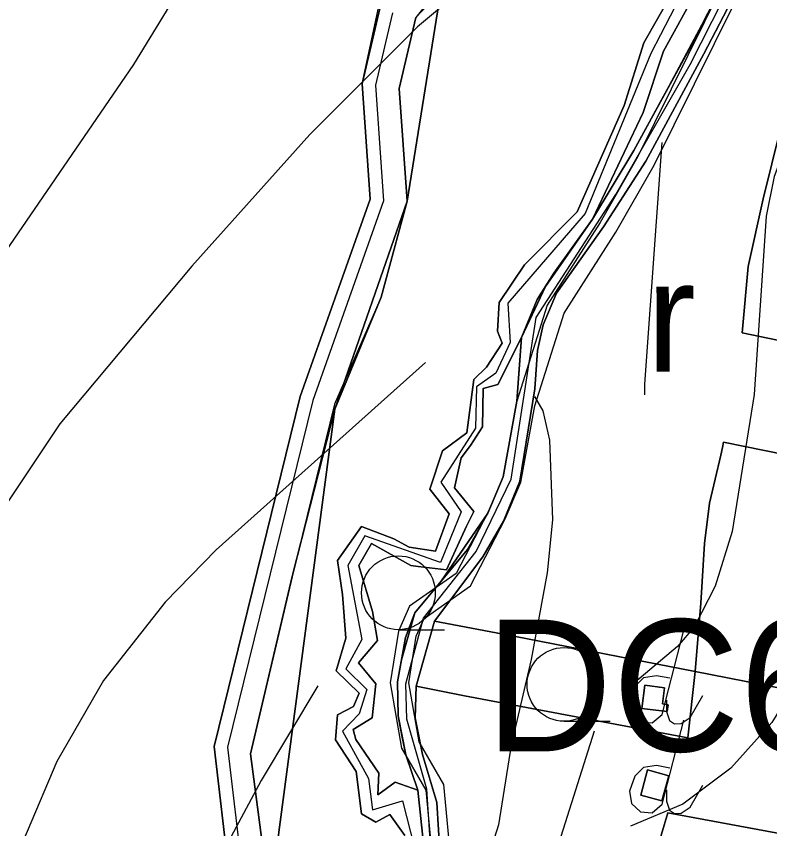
# Model space of a CAD drawing. Extents: x -1900516 to -575031, y -3809306 to -1157387.
# Drawn here: x -577832 to -577689.1, y -1161109.9 to -1160955.8 of the extents above; entities that cross this region are included whole.
import ezdxf

# ---------------------------------------------------------------- set-up
doc = ezdxf.new("R2010")
doc.units = 0
for name, color, linetype in [('01_PARCELY_NÁVRH_PC', 7, 'Continuous'), ('01_VRSTEVNICE', 7, 'Continuous'), ('02_KULTURY STAV', 7, 'Continuous'), ('03_PC_NÁVRH', 7, 'Continuous'), ('03_PC_POPIS_STAV', 7, 'Continuous'), ('03_PC_STAV', 7, 'Continuous'), ('04_ZPF_OP_ORGAN', 7, 'Continuous'), ('05_VHO_V_TOK', 7, 'Continuous'), ('06_CHR_ÚZEMÍ', 7, 'Continuous'), ('06_ÚSES_BK', 7, 'Continuous')]:
    doc.layers.add(name, color=color, linetype=linetype)

msp = doc.modelspace()

# ---------------------------------------------------------------- linework, layer by layer
at = {"layer": '01_PARCELY_NÁVRH_PC'}
for points in [[(-577695.17, -1160944.01), (-577714.13, -1160982.4), (-577721.3, -1160994.9), (-577731.31, -1161010.6), (-577737.08, -1161028.81), (-577739.67, -1161043.16), (-577742.44, -1161049.64), (-577748.59, -1161061.48), (-577757.47, -1161067.72), (-577759.53, -1161072.42), (-577761.12, -1161082.26), (-577758.97, -1161094.65), (-577754.35, -1161102.63), (-577753.04, -1161116.68)], [(-577749.5, -1161116.98), (-577750.94, -1161101.54), (-577755.63, -1161093.44), (-577757.57, -1161082.24), (-577756.15, -1161073.41), (-577754.66, -1161070.02), (-577745.88, -1161063.85), (-577739.28, -1161051.14), (-577736.3, -1161044.17), (-577733.68, -1161029.65), (-577728.11, -1161012.09), (-577718.3, -1160996.71), (-577711.04, -1160984.05), (-577691.97, -1160945.45)], [(-577751.28, -1160949.74), (-577756.25, -1160956.01), (-577759.42, -1160969.5), (-577757.88, -1160990.86), (-577762.84, -1161009.04), (-577771.6, -1161030.33), (-577779.44, -1161061.03), (-577787.61, -1161095.72), (-577784.52, -1161119.3)], [(-577791.65, -1161118.7), (-577794.47, -1161094.29), (-577778.17, -1161027.94), (-577764.92, -1160990.46), (-577766.4, -1160968.6), (-577763.3, -1160954.16)]]:
    msp.add_lwpolyline(points, dxfattribs=at)
at = {"layer": '01_VRSTEVNICE'}
for points in [[(-577634.86, -1160865.48), (-577633.6, -1160877.36), (-577633.74, -1160886.59), (-577635.56, -1160900.01), (-577637.51, -1160906.72), (-577640.52, -1160913.35), (-577646.18, -1160924.62), (-577661.42, -1160946.99), (-577667.71, -1160958.18), (-577674.01, -1160973.84), (-577677.36, -1160987.26), (-577679, -1160996.6), (-577679.74, -1161011.59), (-577678.9, -1161058.57), (-577679.74, -1161066.96), (-577681.7, -1161076.75), (-577684.91, -1161083.6), (-577688.69, -1161089.75), (-577696.52, -1161098.42), (-577705.61, -1161105.27), (-577715.53, -1161109.46)], [(-577778.31, -1160913.43), (-577809.77, -1160964.89), (-577864.58, -1161044.87), (-577871.85, -1161057.17), (-577883.88, -1161081.78), (-577887.51, -1161091.01), (-577891.01, -1161103.31), (-577893.81, -1161118.69), (-577894.56, -1161124.2), (-577894.22, -1161131), (-577893.25, -1161143.3), (-577889.75, -1161170.15), (-577889.61, -1161186.92), (-577892.27, -1161200.35), (-577899.68, -1161223.14), (-577910.72, -1161272.77), (-577914.36, -1161285.08), (-577920.09, -1161301.44)], [(-577706.53, -1160925.08), (-577711.62, -1160926.72), (-577720.01, -1160930.77), (-577738.88, -1160943.5), (-577755.94, -1160957.76), (-577776.36, -1160978.17), (-577798.73, -1161003.2), (-577823.76, -1161033.12), (-577847.67, -1161068.92), (-577859.69, -1161091.29), (-577865.14, -1161104.71), (-577868.78, -1161118.13), (-577871.3, -1161136.03), (-577875.35, -1161207.62), (-577878.84, -1161231.11), (-577882.2, -1161244.53), (-577887.23, -1161257.95), (-577902.75, -1161306.75)], [(-577681, -1160962.23), (-577683.23, -1160972.72), (-577688.27, -1160986.14), (-577689.81, -1160993.69), (-577692.04, -1161027.53), (-577696.24, -1161053.53), (-577699.45, -1161063.88), (-577703.4, -1161071.54), (-577706.59, -1161075.35), (-577715.07, -1161082.51)], [(-577709.6, -1160979.71), (-577712.88, -1161025.57), (-577712.85, -1161027.61)], [(-577754.42, -1161021.46), (-577794.11, -1161057.03), (-577803.76, -1161066.96), (-577815.51, -1161081.78), (-577824.32, -1161097.16), (-577835.64, -1161123.73), (-577843.05, -1161146.66), (-577846.96, -1161164.83), (-577849.96, -1161185.03), (-577851.02, -1161205.1), (-577850.88, -1161243.41), (-577853.54, -1161265.78), (-577856.05, -1161279.21), (-577861.65, -1161299.34), (-577865.98, -1161310.53), (-577870.73, -1161319.05)], [(-577733.74, -1161027.93), (-577732.17, -1161030.6), (-577730.91, -1161036.2), (-577730.35, -1161051.3), (-577731.33, -1161061.36), (-577734.36, -1161077.79), (-577738.19, -1161094.08), (-577740.56, -1161109.18), (-577746.16, -1161126.94)], [(-577774.83, -1161082.79), (-577785.58, -1161100.79), (-577796.49, -1161121.21), (-577804.18, -1161134.07), (-577813.13, -1161154.77), (-577819.84, -1161176.3), (-577822.08, -1161188.04), (-577824.18, -1161211.25), (-577824.18, -1161246.49), (-577823.34, -1161267.32)], [(-577722.39, -1161091.43), (-577735.81, -1161133.79), (-577743.64, -1161155.04), (-577752.03, -1161180.77), (-577756.92, -1161201.75), (-577757.9, -1161210.13), (-577758.32, -1161231.11), (-577756.78, -1161256.28), (-577756.64, -1161268.86), (-577757.76, -1161277.25), (-577764.75, -1161302.83), (-577770.76, -1161330.1), (-577772.59, -1161347.9), (-577772.74, -1161363.53)]]:
    msp.add_lwpolyline(points, dxfattribs=at)
at = {"layer": '02_KULTURY STAV'}
for points in [[(-577758.36, -1161111.21), (-577761.15, -1161107.2), (-577763.85, -1161108.7), (-577766.54, -1161107.08), (-577767.56, -1161099.03), (-577771.46, -1161093.05), (-577771.11, -1161088.33), (-577768.05, -1161086.72), (-577767.02, -1161084.18), (-577771.34, -1161079.96), (-577769.55, -1161073.73), (-577770.18, -1161065.48), (-577771.12, -1161059.02), (-577766.56, -1161052.57), (-577760.43, -1161054.89), (-577757.51, -1161056.49), (-577752.5, -1161057.23), (-577749.95, -1161050.18), (-577753.56, -1161045.49), (-577751.2, -1161038.24), (-577746.58, -1161034.83), (-577745.26, -1161024.68), (-577742.83, -1161022.36), (-577739.84, -1161017.76), (-577740.76, -1161015.51), (-577740.41, -1161010.07), (-577735.64, -1161002.92), (-577725.66, -1160992.85), (-577716.71, -1160972.67), (-577712.97, -1160960.84), (-577700.02, -1160938)], [(-577700.02, -1160938), (-577712.97, -1160960.84), (-577716.71, -1160972.67), (-577725.66, -1160992.85), (-577735.64, -1161002.92), (-577740.41, -1161010.07), (-577740.76, -1161015.51), (-577739.84, -1161017.76), (-577742.83, -1161022.36), (-577745.26, -1161024.68), (-577746.58, -1161034.83), (-577751.2, -1161038.24), (-577753.56, -1161045.49), (-577749.95, -1161050.18), (-577752.5, -1161057.23), (-577757.51, -1161056.49), (-577760.43, -1161054.89), (-577766.56, -1161052.57), (-577771.12, -1161059.02), (-577770.18, -1161065.48), (-577769.55, -1161073.73), (-577771.34, -1161079.96), (-577767.02, -1161084.18), (-577768.05, -1161086.72), (-577771.11, -1161088.33), (-577771.46, -1161093.05), (-577767.56, -1161099.03), (-577766.54, -1161107.08), (-577763.85, -1161108.7), (-577761.15, -1161107.2), (-577758.36, -1161111.21)], [(-577697.62, -1160941.2), (-577709.28, -1160962.39), (-577713.13, -1160974.02), (-577722.74, -1160994.27), (-577730.08, -1161004.54), (-577733.24, -1161009.52), (-577736.21, -1161016.69), (-577740.67, -1161025.65), (-577743.44, -1161026.41), (-577743.6, -1161033.69), (-577745.89, -1161037.21), (-577747.65, -1161039.56), (-577748.91, -1161045.26), (-577745.24, -1161049.7), (-577746.64, -1161052.52), (-577750.43, -1161060.81), (-577755.77, -1161060.15), (-577757.19, -1161059.99), (-577764.62, -1161055.81), (-577767.04, -1161059.96), (-577764.49, -1161068.7), (-577763.53, -1161074.21), (-577767.13, -1161078.42), (-577763.86, -1161082.43), (-577764.55, -1161088.9), (-577768.11, -1161091.11), (-577767.64, -1161092.99), (-577763.26, -1161099.35), (-577763.48, -1161103.51), (-577760.16, -1161101.11), (-577755.86, -1161102.57), (-577754.82, -1161112.15)], [(-577694.93, -1160943.56), (-577704.43, -1160962.06), (-577714.9, -1160981.23), (-577722.74, -1160994.27), (-577713.13, -1160974.02), (-577709.28, -1160962.39), (-577697.62, -1160941.2)], [(-577754.82, -1161112.15), (-577755.86, -1161102.57), (-577758.16, -1161095.91), (-577759.61, -1161088.51), (-577759.75, -1161082.06), (-577758.21, -1161073.62), (-577756.44, -1161068.98), (-577746.45, -1161056.95), (-577742.56, -1161050.07), (-577739.67, -1161043.16), (-577737.08, -1161028.81), (-577736.21, -1161016.69), (-577733.24, -1161009.52), (-577730.08, -1161004.54), (-577722.74, -1160994.27), (-577714.9, -1160981.23), (-577704.43, -1160962.06), (-577694.93, -1160943.56)], [(-577692.72, -1160945.77), (-577701.62, -1160962.87), (-577712.61, -1160983.27), (-577720.63, -1160995.69), (-577729.54, -1161008.31), (-577732.09, -1161014.31), (-577733.19, -1161019.17), (-577733.69, -1161026.43), (-577736.52, -1161043.97), (-577739.64, -1161051.54), (-577743.52, -1161058.3), (-577752.73, -1161070.55), (-577756.2, -1161082.85), (-577756.35, -1161088.9), (-577754.97, -1161095.86), (-577752.27, -1161104.96), (-577751.63, -1161115.29)], [(-577655.25, -1161045.25), (-577697.88, -1161036.59), (-577698.08, -1161037.61), (-577698.41, -1161039.03), (-577700.53, -1161048.17), (-577701.51, -1161055.83), (-577702.19, -1161067.12), (-577703.29, -1161080.07), (-577737.33, -1161073.43), (-577752.73, -1161070.55), (-577743.52, -1161058.3), (-577739.64, -1161051.54), (-577736.52, -1161043.97), (-577733.69, -1161026.43), (-577733.19, -1161019.17), (-577732.09, -1161014.31), (-577729.54, -1161008.31), (-577720.63, -1160995.69), (-577712.61, -1160983.27), (-577701.62, -1160962.87), (-577692.72, -1160945.77)], [(-577751.28, -1160949.74), (-577757.88, -1160990.86), (-577771.6, -1161030.33), (-577785.42, -1161134.49), (-577818.61, -1161188.76), (-577823.1, -1161221.78), (-577814.75, -1161271.33), (-577826.04, -1161270.33), (-577828.91, -1161270.07), (-577971.47, -1161268.93)], [(-577785.42, -1161134.49), (-577771.6, -1161030.33), (-577757.88, -1160990.86), (-577751.28, -1160949.74)], [(-577677.33, -1160949.35), (-577681.35, -1160959.12), (-577682.4, -1160962.61), (-577682.41, -1160962.66), (-577686.29, -1160977.29), (-577687.07, -1160977.11), (-577690.39, -1160990.4), (-577693.19, -1161003.22), (-577694.32, -1161015.86), (-577644.69, -1161026.14), (-577606.56, -1161031.28), (-577590.72, -1161032.28), (-577570.48, -1161033.96), (-577514.22, -1161038.28)], [(-577759.55, -1161072.15), (-577750.8, -1161072.15)], [(-577708.08, -1161081.38), (-577710.58, -1161080.9), (-577713.08, -1161081.3), (-577714.7, -1161082.91), (-577715.74, -1161085.74), (-577715.34, -1161088.08), (-577713.65, -1161089.69), (-577711.39, -1161089.85), (-577709.53, -1161088.24), (-577705.42, -1161072.27)], [(-577751.63, -1161115.29), (-577752.27, -1161104.96), (-577754.97, -1161095.86), (-577756.35, -1161088.9), (-577756.2, -1161082.85), (-577747.01, -1161084.72), (-577704.63, -1161092.64), (-577703.29, -1161080.07), (-577677.81, -1161085.09), (-577610.97, -1161098.04), (-577597.17, -1161099.22), (-577543.29, -1161105.01)], [(-577708.72, -1161085.5), (-577708.72, -1161087.67), (-577708.16, -1161089.37), (-577707.19, -1161090.01), (-577705.9, -1161089.93), (-577704.21, -1161088.8), (-577701.79, -1161084.61)], [(-577728.13, -1161089.53), (-577719.38, -1161089.53)], [(-577728.13, -1161089.53), (-577719.38, -1161089.53)], [(-577708.08, -1161098.41), (-577710.58, -1161097.93), (-577713.08, -1161098.33), (-577714.7, -1161099.94), (-577715.74, -1161102.77), (-577715.34, -1161105.11), (-577713.65, -1161106.72), (-577711.39, -1161106.88), (-577709.53, -1161105.27), (-577705.42, -1161089.3)], [(-577708.72, -1161102.53), (-577708.72, -1161104.7), (-577708.16, -1161106.4), (-577707.19, -1161107.04), (-577705.9, -1161106.96), (-577704.21, -1161105.83), (-577701.79, -1161101.64)], [(-577555.51, -1161135.24), (-577708.42, -1161106.88), (-577710.87, -1161115.01)]]:
    msp.add_lwpolyline(points, dxfattribs=at)
for points in [[(-577694.32, -1161015.86), (-577693.19, -1161003.22), (-577690.39, -1160990.4), (-577687.07, -1160977.11), (-577686.29, -1160977.29), (-577682.41, -1160962.66), (-577682.4, -1160962.61), (-577574.57, -1160983.79), (-577480.51, -1160997.35), (-577486.62, -1161011.71), (-577494.41, -1161029.64), (-577502.07, -1161039.48), (-577514.22, -1161038.28), (-577570.48, -1161033.96), (-577590.72, -1161032.28), (-577606.56, -1161031.28), (-577644.69, -1161026.14)], [(-577768.11, -1161091.11), (-577764.55, -1161088.9), (-577763.86, -1161082.43), (-577767.13, -1161078.42), (-577763.53, -1161074.21), (-577764.49, -1161068.7), (-577767.04, -1161059.96), (-577764.62, -1161055.81), (-577757.19, -1161059.99), (-577755.77, -1161060.15), (-577750.43, -1161060.81), (-577746.64, -1161052.52), (-577745.24, -1161049.7), (-577748.91, -1161045.26), (-577747.65, -1161039.56), (-577745.89, -1161037.21), (-577743.6, -1161033.69), (-577743.44, -1161026.41), (-577740.67, -1161025.65), (-577736.21, -1161016.69), (-577737.08, -1161028.81), (-577739.67, -1161043.16), (-577742.56, -1161050.07), (-577746.45, -1161056.95), (-577756.44, -1161068.98), (-577758.21, -1161073.62), (-577759.75, -1161082.06), (-577759.61, -1161088.51), (-577758.16, -1161095.91), (-577755.86, -1161102.57), (-577760.16, -1161101.11), (-577763.48, -1161103.51), (-577763.26, -1161099.35), (-577767.64, -1161092.99)], [(-577703.29, -1161080.07), (-577702.19, -1161067.12), (-577701.51, -1161055.83), (-577700.53, -1161048.17), (-577698.41, -1161039.03), (-577698.08, -1161037.61), (-577697.88, -1161036.59), (-577655.25, -1161045.25), (-577638.65, -1161048.37), (-577618.67, -1161052.34), (-577600.01, -1161054.73), (-577560.8, -1161054.54), (-577515.04, -1161056.12), (-577528.68, -1161073.63), (-577536.34, -1161087.8), (-577543.29, -1161105.01), (-577597.17, -1161099.22), (-577610.97, -1161098.04), (-577677.81, -1161085.09)], [(-577756.2, -1161082.85), (-577752.73, -1161070.55), (-577737.33, -1161073.43), (-577703.29, -1161080.07), (-577704.63, -1161092.64), (-577747.01, -1161084.72)], [(-577713.39, -1161087.08), (-577708.57, -1161087.69), (-577708.4, -1161086.38), (-577709.46, -1161086.25), (-577709.06, -1161083.17), (-577712.83, -1161082.69)], [(-577713.39, -1161087.08), (-577712.83, -1161082.69), (-577709.06, -1161083.17), (-577709.46, -1161086.25), (-577708.4, -1161086.38), (-577708.57, -1161087.69)], [(-577713.59, -1161103.56), (-577709.56, -1161104.65), (-577708.27, -1161099.85), (-577712.29, -1161098.76)], [(-577713.59, -1161103.56), (-577712.29, -1161098.76), (-577708.27, -1161099.85), (-577709.56, -1161104.65)], [(-577711.2, -1161116.67), (-577710.87, -1161115.01), (-577708.42, -1161106.88), (-577555.51, -1161135.24), (-577561.64, -1161150.41), (-577594.79, -1161142.35), (-577621.85, -1161136.15), (-577670.12, -1161125.19), (-577690.38, -1161120.89)]]:
    msp.add_lwpolyline(points, close=True, dxfattribs=at)
for centre in [(-577759.55, -1161065.15), (-577728.13, -1161082.53), (-577728.13, -1161082.53)]:
    msp.add_circle(centre, 7, dxfattribs=at)
at = {"layer": '03_PC_NÁVRH'}
msp.add_lwpolyline([(-577760.66, -1160955.09), (-577763.88, -1160968.81), (-577762.39, -1160990.8), (-577775.77, -1161028.66), (-577791.94, -1161094.45), (-577789.15, -1161118.63), (-577789.98, -1161133.38), (-577822.46, -1161186.43), (-577827.43, -1161220.14), (-577822.6, -1161247.1), (-577807.4, -1161270.63)], dxfattribs=at)
at = {"layer": '03_PC_STAV'}
msp.add_lwpolyline([(-577801.31, -1161269.18), (-577797.21, -1161269.41), (-577792.93, -1161262.83), (-577789.73, -1161252.91), (-577787.81, -1161244.14), (-577788.39, -1161228.76), (-577788.09, -1161218.34), (-577781.12, -1161193.05), (-577775.27, -1161173.72), (-577758.77, -1161138.81), (-577753.26, -1161115.86), (-577754.16, -1161102.42), (-577757.96, -1161089.13), (-577758.17, -1161082.4), (-577754.79, -1161069.95), (-577744.78, -1161057.32), (-577738.17, -1161043.62), (-577733.41, -1161012.91), (-577718.33, -1160989.57), (-577704.19, -1160964.95), (-577693.84, -1160944.43)], dxfattribs=at)
at = {"layer": '04_ZPF_OP_ORGAN'}
for points in [[(-577997.98, -1161268.55), (-577826.04, -1161270.33), (-577815.39, -1161271.27), (-577814.69, -1161263.79), (-577824.97, -1161248.03), (-577829.96, -1161220.18), (-577824.86, -1161185.56), (-577792.44, -1161132.61), (-577791.66, -1161118.7), (-577794.48, -1161094.29), (-577786.32, -1161061.12), (-577778.17, -1161027.94), (-577764.92, -1160990.45), (-577765.66, -1160979.53), (-577766.4, -1160968.6), (-577764.69, -1160961.32), (-577762.98, -1160954.04)], [(-577762.98, -1160954.04), (-577764.69, -1160961.32), (-577766.4, -1160968.6), (-577765.66, -1160979.53), (-577764.92, -1160990.45), (-577778.17, -1161027.94), (-577786.32, -1161061.12), (-577794.48, -1161094.29), (-577791.66, -1161118.7), (-577792.44, -1161132.61), (-577824.86, -1161185.56), (-577829.96, -1161220.18), (-577824.97, -1161248.03), (-577814.69, -1161263.79), (-577815.39, -1161271.27), (-577826.04, -1161270.33), (-577997.98, -1161268.55)]]:
    msp.add_lwpolyline(points, dxfattribs=at)
at = {"layer": '05_VHO_V_TOK'}
for p, q in [((-577695.49, -1160931.63), (-577711.68, -1160962.85)), ((-577711.68, -1160962.85), (-577724.12, -1160993.22)), ((-577724.12, -1160993.22), (-577738.81, -1161010.17)), ((-577738.81, -1161010.17), (-577738.35, -1161017.69)), ((-577738.35, -1161017.69), (-577741.06, -1161023.46)), ((-577741.06, -1161023.46), (-577744.73, -1161026.09)), ((-577744.73, -1161026.09), (-577744.91, -1161033.93)), ((-577744.91, -1161033.93), (-577751.47, -1161044.17)), ((-577751.47, -1161044.17), (-577747.67, -1161049.81)), ((-577747.67, -1161049.81), (-577751.59, -1161059.38)), ((-577765.93, -1161054.35), (-577769.17, -1161059.99)), ((-577751.59, -1161059.38), (-577765.93, -1161054.35)), ((-577769.17, -1161059.99), (-577766.48, -1161074.03)), ((-577766.48, -1161074.03), (-577769.54, -1161079.61)), ((-577769.54, -1161079.61), (-577765.56, -1161083.48)), ((-577765.56, -1161083.48), (-577766.97, -1161088.14)), ((-577766.97, -1161088.14), (-577770.15, -1161091.39)), ((-577770.15, -1161091.39), (-577765.19, -1161100.4)), ((-577765.19, -1161100.4), (-577764.46, -1161106.35)), ((-577764.46, -1161106.35), (-577758.76, -1161104.63)), ((-577758.76, -1161104.63), (-577755.7, -1161116.47))]:
    msp.add_line(p, q, dxfattribs=at)
at = {"layer": '06_CHR_ÚZEMÍ'}
for points in [[(-577751.28, -1160949.74), (-577756.25, -1160956.01), (-577759.42, -1160969.5), (-577757.88, -1160990.86), (-577762.84, -1161009.04), (-577771.68, -1161029.34), (-577779.44, -1161061.03), (-577787.61, -1161095.72), (-577784.52, -1161119.3)], [(-577754.82, -1161112.15), (-577755.34, -1161107.36), (-577755.86, -1161102.57), (-577757.01, -1161099.24), (-577758.16, -1161095.91), (-577758.88, -1161092.21), (-577759.61, -1161088.51), (-577759.75, -1161082.06), (-577758.98, -1161077.84), (-577756.44, -1161068.98), (-577751.44, -1161062.96), (-577742.56, -1161050.07), (-577739.67, -1161043.16), (-577738.38, -1161035.98), (-577737.08, -1161028.81), (-577736.64, -1161022.75), (-577736.21, -1161016.69), (-577731.66, -1161007.03), (-577722.74, -1160994.27), (-577714.9, -1160981.23), (-577709.66, -1160971.64), (-577704.43, -1160962.06), (-577699.68, -1160952.81)]]:
    msp.add_lwpolyline(points, dxfattribs=at)
at = {"layer": '06_ÚSES_BK'}
for p, q in [((-577694.93, -1160943.56), (-577702.06, -1160957.44)), ((-577756.25, -1160956.01), (-577750.75, -1160950.14)), ((-577759.42, -1160969.5), (-577756.25, -1160956.01)), ((-577702.06, -1160957.44), (-577709.66, -1160971.64)), ((-577757.88, -1160990.86), (-577759.42, -1160969.5)), ((-577709.66, -1160971.64), (-577714.9, -1160981.23)), ((-577714.9, -1160981.23), (-577722.74, -1160994.27)), ((-577722.74, -1160994.27), (-577731.66, -1161007.03)), ((-577731.66, -1161007.03), (-577736.21, -1161016.69)), ((-577736.21, -1161016.69), (-577737.08, -1161028.81)), ((-577737.08, -1161028.81), (-577739.02, -1161039.57)), ((-577779.69, -1161062.04), (-577771.6, -1161030.33)), ((-577739.02, -1161039.57), (-577739.67, -1161043.16)), ((-577739.67, -1161043.16), (-577742.56, -1161050.07)), ((-577742.56, -1161050.07), (-577751.44, -1161062.96)), ((-577787.61, -1161095.72), (-577779.69, -1161062.04)), ((-577751.44, -1161062.96), (-577756.44, -1161068.98)), ((-577756.44, -1161068.98), (-577758.98, -1161077.84)), ((-577758.98, -1161077.84), (-577759.75, -1161082.06)), ((-577759.75, -1161082.06), (-577759.61, -1161088.51)), ((-577759.61, -1161088.51), (-577758.16, -1161095.91)), ((-577758.16, -1161095.91), (-577755.86, -1161102.57)), ((-577755.86, -1161102.57), (-577754.82, -1161112.15))]:
    msp.add_line(p, q, dxfattribs=at)
for points in [[(-577771.6, -1161030.33), (-577762.84, -1161009.04), (-577757.88, -1160990.86)], [(-577785.42, -1161134.49), (-577784.52, -1161119.3), (-577787.61, -1161095.72)]]:
    msp.add_lwpolyline(points, dxfattribs=at)

# ---------------------------------------------------------------- texts
at = {"layer": '02_KULTURY STAV'}
msp.add_text('r', height=21, dxfattribs=at).set_placement((-577712.5, -1161023.22))
msp.add_text('r', height=21, dxfattribs=at).set_placement((-577712.5, -1161023.22))
at = {"layer": '03_PC_POPIS_STAV'}
msp.add_text('DC6B', height=25, dxfattribs=at).set_placement((-577743.11, -1161095.23))

doc.saveas('drawing.dxf')
